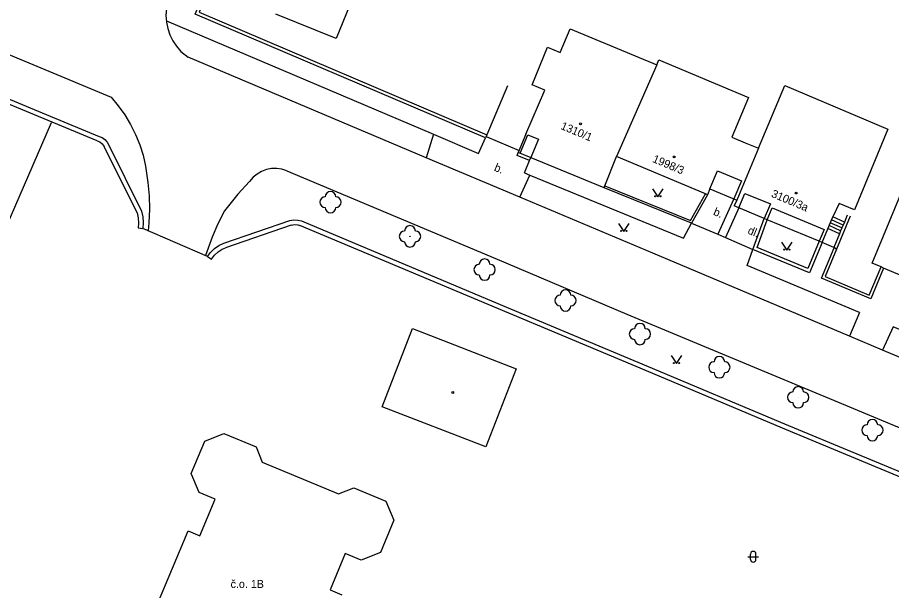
# Model space of a CAD drawing. Extents: x -584400 to -581602, y -1210894 to -1208793.
# Drawn here: x -582588.6 to -582506.7, y -1210285.4 to -1210231.7 of the extents above; entities that cross this region are included whole.
import ezdxf

# ---------------------------------------------------------------- set-up
doc = ezdxf.new("R2010")
doc.units = 0
for name, color, linetype in [('BUDOVY_MĚŘ', 7, 'Continuous'), ('BUDOVY_NEMĚŘ', 7, 'Continuous'), ('POMOC_POPIS', 7, 'Continuous'), ('ROZHRANÍ_PLOCH', 7, 'Continuous'), ('ZELEŇ', 7, 'Continuous'), ('ZN_BUDOV', 7, 'Continuous'), ('ZN_DOPLŇKOVÉ', 7, 'Continuous'), ('ZN_KULTUR', 7, 'Continuous'), ('Č_POPIS_EVID', 7, 'Continuous'), ('Č_POPIS_ORIENT', 7, 'Continuous')]:
    doc.layers.add(name, color=color, linetype=linetype)

msp = doc.modelspace()

# ---------------------------------------------------------------- linework, layer by layer
at = {"layer": 'BUDOVY_MĚŘ'}
for points in [[(-582556.87, -1210229.06), (-582558.75, -1210233.7), (-582564.4, -1210231.4)], [(-582540.99, -1210242.64), (-582541.7, -1210244.37)], [(-582541.51, -1210244.44), (-582540.8, -1210242.72), (-582539.81, -1210243.12), (-582540.52, -1210244.85)], [(-582533.65, -1210247.68), (-582541.7, -1210244.37)], [(-582533.65, -1210247.68), (-582533.57, -1210247.49), (-582532.48, -1210244.76)], [(-582523.74, -1210247.79), (-582523.97, -1210248.34), (-582524.16, -1210248.26), (-582532.48, -1210244.76)], [(-582523.74, -1210247.79), (-582523.02, -1210246.08), (-582520.78, -1210247.02), (-582521.5, -1210248.73)], [(-582523.74, -1210247.79), (-582521.23, -1210248.85)], [(-582521.02, -1210249.56), (-582520.45, -1210248.21), (-582518.07, -1210249.19), (-582518.64, -1210250.55)], [(-582492.97, -1210248.33), (-582497.62, -1210259.39), (-582504.9, -1210256.3), (-582505.17, -1210256.18), (-582507.47, -1210255.2), (-582507.7, -1210255.1), (-582508.54, -1210254.75)], [(-582521.23, -1210248.85), (-582521.45, -1210249.38)], [(-582513.23, -1210252.8), (-582513.51, -1210252.68), (-582518.36, -1210250.67), (-582518.64, -1210250.55), (-582521.45, -1210249.38)], [(-582518.36, -1210250.67), (-582517.9, -1210249.56), (-582513.04, -1210251.58), (-582513.51, -1210252.68)], [(-582513.23, -1210252.8), (-582512.23, -1210250.4)], [(-582551.62, -1210260.88), (-582541.89, -1210264.64), (-582544.72, -1210271.97), (-582554.45, -1210268.21), (-582551.62, -1210260.88)], [(-582572.63, -1210279.83), (-582571.52, -1210280.29), (-582570.09, -1210276.88), (-582571.6, -1210276.24), (-582572.33, -1210274.46), (-582571.08, -1210271.44), (-582569.29, -1210270.71), (-582566.27, -1210271.96), (-582565.69, -1210273.4), (-582558.54, -1210276.38), (-582557.11, -1210275.8), (-582554.09, -1210277.06), (-582553.35, -1210278.84), (-582554.61, -1210281.86), (-582556.4, -1210282.59), (-582557.92, -1210281.95), (-582559.33, -1210285.37), (-582558.22, -1210285.83)], [(-582575.55, -1210286.84), (-582572.63, -1210279.83)]]:
    msp.add_lwpolyline(points, dxfattribs=at)
at = {"layer": 'BUDOVY_NEMĚŘ'}
for points in [[(-582540.99, -1210242.64), (-582539.22, -1210238.52), (-582540.39, -1210238.04), (-582538.95, -1210234.5), (-582537.76, -1210235), (-582536.83, -1210232.78), (-582528.7, -1210236.16)], [(-582528.7, -1210236.16), (-582532.48, -1210244.76)], [(-582528.7, -1210236.16), (-582528.52, -1210235.69), (-582520.12, -1210239.21), (-582521.69, -1210242.93), (-582520.44, -1210243.45), (-582519.17, -1210243.98)], [(-582519.17, -1210243.98), (-582516.72, -1210238.1), (-582507.05, -1210242.19), (-582510.2, -1210249.76), (-582511.63, -1210249.16), (-582512.23, -1210250.4)], [(-582508.54, -1210254.75), (-582503.9, -1210243.59), (-582492.97, -1210248.33)], [(-582519.17, -1210243.98), (-582521.23, -1210248.85)]]:
    msp.add_lwpolyline(points, dxfattribs=at)
at = {"layer": 'ROZHRANÍ_PLOCH'}
for points in [[(-582622.53, -1210221.4), (-582606.6, -1210228), (-582579.85, -1210239.19), (-582579.18, -1210239.99), (-582578.57, -1210240.84), (-582578.03, -1210241.74), (-582577.57, -1210242.67), (-582577.17, -1210243.64), (-582576.85, -1210244.63), (-582576.61, -1210245.65), (-582576.39, -1210247.18), (-582576.28, -1210248.43), (-582576.26, -1210249.69), (-582576.31, -1210250.95), (-582576.38, -1210251.71)], [(-582574.56, -1210230.28), (-582574.67, -1210230.89), (-582574.71, -1210231.51), (-582574.66, -1210232.14), (-582574.53, -1210232.75), (-582574.33, -1210233.34), (-582574.06, -1210233.9), (-582573.71, -1210234.42), (-582573.3, -1210234.89), (-582572.64, -1210235.45)], [(-582574.67, -1210232.03), (-582549.63, -1210242.65)], [(-582550.33, -1210244.87), (-582572.64, -1210235.45)], [(-582549.63, -1210242.65), (-582550.33, -1210244.87)], [(-582549.63, -1210242.65), (-582545.42, -1210244.46), (-582544.77, -1210243)], [(-582540.64, -1210245.13), (-582541.81, -1210244.65), (-582541.7, -1210244.37)], [(-582541.56, -1210248.57), (-582550.33, -1210244.87)], [(-582541.11, -1210246.27), (-582540.64, -1210245.13)], [(-582540.64, -1210245.13), (-582540.52, -1210244.85)], [(-582563.39, -1210246.08), (-582563.85, -1210245.94), (-582564.33, -1210245.87), (-582564.82, -1210245.88), (-582565.29, -1210245.98), (-582565.75, -1210246.15), (-582566.17, -1210246.39), (-582566.55, -1210246.69), (-582566.89, -1210247.09), (-582567.96, -1210248.28), (-582569.22, -1210249.84), (-582569.84, -1210251.06), (-582570.39, -1210252.31), (-582571.01, -1210254.04)], [(-582563.39, -1210246.08), (-582543.67, -1210254.38), (-582531.51, -1210259.52), (-582510.66, -1210268.2), (-582491.93, -1210276.02)], [(-582541.56, -1210248.57), (-582540.61, -1210246.5)], [(-582541.11, -1210246.27), (-582540.61, -1210246.5)], [(-582540.61, -1210246.5), (-582526.22, -1210252.41), (-582525.46, -1210251.01), (-582523, -1210252.02)], [(-582510.65, -1210261.6), (-582529.08, -1210253.82), (-582541.56, -1210248.57)], [(-582521.5, -1210248.73), (-582523, -1210252.02)], [(-582521.02, -1210249.56), (-582522.29, -1210252.35)], [(-582511.37, -1210251.44), (-582512.46, -1210250.95)], [(-582511.26, -1210251.17), (-582512.34, -1210250.68)], [(-582511.14, -1210250.89), (-582512.23, -1210250.4)], [(-582510.59, -1210250.35), (-582511.86, -1210253.42), (-582512.14, -1210253.29)], [(-582511.14, -1210250.89), (-582511.26, -1210251.17)], [(-582510.87, -1210250.25), (-582511.14, -1210250.89)], [(-582511.6, -1210251.99), (-582512.69, -1210251.51)], [(-582511.49, -1210251.72), (-582512.57, -1210251.23)], [(-582511.49, -1210251.72), (-582511.6, -1210251.99)], [(-582511.37, -1210251.44), (-582511.49, -1210251.72)], [(-582511.26, -1210251.17), (-582511.37, -1210251.44)], [(-582523, -1210252.02), (-582522.29, -1210252.35)], [(-582522.29, -1210252.35), (-582519.7, -1210253.46)], [(-582511.6, -1210251.99), (-582512.14, -1210253.29)], [(-582509.72, -1210259.38), (-582520.25, -1210254.95), (-582519.7, -1210253.46)], [(-582512.14, -1210253.29), (-582513.23, -1210252.8)], [(-582509.72, -1210259.38), (-582510.65, -1210261.6)], [(-582495.07, -1210265.54), (-582506.58, -1210260.7), (-582507.55, -1210262.9)], [(-582507.55, -1210262.9), (-582510.65, -1210261.6)], [(-582495.07, -1210265.54), (-582495.46, -1210265.92), (-582495.89, -1210266.24), (-582496.37, -1210266.49), (-582496.88, -1210266.66), (-582497.41, -1210266.76), (-582497.95, -1210266.78), (-582498.34, -1210266.74), (-582507.55, -1210262.9)]]:
    msp.add_lwpolyline(points, dxfattribs=at)
at = {"layer": 'ZELEŇ'}
for centre in [(-582559.29, -1210249.03), (-582551.84, -1210252.23), (-582544.85, -1210255.35), (-582537.27, -1210258.24), (-582530.29, -1210261.39), (-582522.85, -1210264.5), (-582515.46, -1210267.32), (-582508.51, -1210270.4)]:
    msp.add_circle(centre, 0.0005, dxfattribs=at)
for centre, start, end in [((-582559.79, -1210249.03), 89.99999, 269.99999), ((-582559.29, -1210248.53), 0, 179.99999), ((-582558.79, -1210249.03), 270, 89.99999), ((-582559.29, -1210249.53), 179.99999, 359.99999), ((-582552.34, -1210252.23), 89.99999, 269.99999), ((-582551.84, -1210251.73), 0, 179.99999), ((-582551.34, -1210252.23), 270, 89.99999), ((-582551.84, -1210252.73), 179.99999, 359.99999), ((-582545.35, -1210255.35), 89.99999, 269.99999), ((-582544.85, -1210254.85), 0, 179.99999), ((-582544.35, -1210255.35), 270, 89.99999), ((-582544.85, -1210255.85), 179.99999, 359.99999), ((-582537.27, -1210257.74), 0, 179.99999), ((-582537.77, -1210258.24), 89.99999, 269.99999), ((-582536.77, -1210258.24), 270, 89.99999), ((-582537.27, -1210258.74), 179.99999, 359.99999), ((-582530.29, -1210260.89), 0, 179.99999), ((-582530.79, -1210261.39), 89.99999, 269.99999), ((-582529.79, -1210261.39), 270, 89.99999), ((-582530.29, -1210261.89), 179.99999, 359.99999), ((-582523.35, -1210264.5), 89.99999, 269.99999), ((-582522.85, -1210264), 0, 179.99999), ((-582522.35, -1210264.5), 270, 89.99999), ((-582522.85, -1210265), 179.99999, 359.99999), ((-582515.46, -1210266.82), 0, 179.99999), ((-582515.96, -1210267.32), 89.99999, 269.99999), ((-582514.96, -1210267.32), 270, 89.99999), ((-582515.46, -1210267.82), 179.99999, 359.99999), ((-582508.51, -1210269.9), 0, 179.99999), ((-582509.01, -1210270.4), 89.99999, 269.99999), ((-582508.01, -1210270.4), 270, 89.99999), ((-582508.51, -1210270.9), 179.99999, 359.99999)]:
    msp.add_arc(centre, 0.5, start, end, dxfattribs=at)
at = {"layer": 'ZN_BUDOV'}
for centre in [(-582535.86, -1210241.68), (-582527.1, -1210244.79), (-582515.66, -1210248.17), (-582547.84, -1210266.87)]:
    msp.add_circle(centre, 0.0875, dxfattribs=at)
at = {"layer": 'ZN_DOPLŇKOVÉ'}
for points in [[(-582680.29, -1210369.1), (-582680.45, -1210369.47), (-582708.51, -1210357.63), (-582724.43, -1210351.05), (-582704.94, -1210304.52), (-582664.4, -1210207.91), (-582643.68, -1210216.71), (-582622.95, -1210225.44), (-582601.77, -1210234.23), (-582585.56, -1210240.97), (-582580.98, -1210242.87), (-582580.68, -1210242.98), (-582580.42, -1210243.16), (-582580.21, -1210243.41), (-582580.1, -1210243.61), (-582577, -1210249.88), (-582576.87, -1210250.39), (-582576.83, -1210250.92), (-582576.87, -1210251.5)], [(-582581.16, -1210243.28), (-582585.73, -1210241.38), (-582601.94, -1210234.64), (-582623.12, -1210225.86), (-582643.85, -1210217.12), (-582664.19, -1210208.49), (-582704.55, -1210304.68), (-582723.89, -1210350.84), (-582708.36, -1210357.26), (-582680.29, -1210369.1)], [(-582544.65, -1210242.73), (-582544.77, -1210243), (-582571.98, -1210231.39), (-582569.44, -1210225.31), (-582569.16, -1210225.42)], [(-582569.16, -1210225.42), (-582571.59, -1210231.23), (-582544.65, -1210242.73)], [(-582542.69, -1210238.13), (-582544.65, -1210242.73)], [(-582614.17, -1210331.62), (-582622.63, -1210327.62), (-582613.03, -1210305.18), (-582600.01, -1210275.17), (-582585.43, -1210241.56)], [(-582581.16, -1210243.28), (-582580.9, -1210243.38), (-582580.68, -1210243.55), (-582580.5, -1210243.81)], [(-582544.71, -1210242.87), (-582541.62, -1210244.18)], [(-582577.42, -1210250.02), (-582580.5, -1210243.81)], [(-582523.97, -1210248.34), (-582525.46, -1210251.01), (-582533.65, -1210247.68)], [(-582533.57, -1210247.49), (-582525.55, -1210250.75), (-582524.16, -1210248.26)], [(-582577.42, -1210250.02), (-582577.31, -1210250.5), (-582577.28, -1210250.99), (-582577.32, -1210251.43), (-582576.87, -1210251.5)], [(-582570.81, -1210254.12), (-582570.52, -1210253.73), (-582570.16, -1210253.38), (-582569.75, -1210253.1), (-582569.28, -1210252.88), (-582563.11, -1210250.74), (-582562.73, -1210250.68), (-582562.35, -1210250.7), (-582562, -1210250.79), (-582543.39, -1210258.62), (-582529.51, -1210264.42), (-582516.74, -1210269.81), (-582496.41, -1210278.25), (-582475.15, -1210287.05), (-582500.39, -1210348.02)], [(-582513.23, -1210252.8), (-582514.41, -1210255.64), (-582519.7, -1210253.46), (-582518.64, -1210250.55)], [(-582513.51, -1210252.68), (-582514.57, -1210255.25), (-582519.32, -1210253.29), (-582518.36, -1210250.67)], [(-582570.81, -1210254.12), (-582576.87, -1210251.5)], [(-582562.99, -1210251.18), (-582569.13, -1210253.3)], [(-582562.99, -1210251.18), (-582562.66, -1210251.13), (-582562.34, -1210251.16), (-582562.16, -1210251.21)], [(-582500.81, -1210347.85), (-582475.74, -1210287.29), (-582496.58, -1210278.67), (-582516.92, -1210270.22), (-582529.68, -1210264.83), (-582543.56, -1210259.03), (-582562.16, -1210251.21)], [(-582570.81, -1210254.12), (-582570.43, -1210254.36), (-582570.16, -1210254), (-582569.82, -1210253.69), (-582569.44, -1210253.44), (-582569.13, -1210253.3)], [(-582507.47, -1210255.2), (-582508.67, -1210258.09), (-582513.28, -1210256.15), (-582512.09, -1210253.31)], [(-582511.86, -1210253.42), (-582512.95, -1210256.01), (-582508.8, -1210257.76), (-582507.7, -1210255.1)]]:
    msp.add_lwpolyline(points, dxfattribs=at)
at = {"layer": 'ZN_KULTUR'}
for p, q in [((-582519.93, -1210282.51), (-582519.93, -1210282.01)), ((-582519.43, -1210282.51), (-582519.43, -1210282.01)), ((-582520.18, -1210282.26), (-582519.18, -1210282.26))]:
    msp.add_line(p, q, dxfattribs=at)
for points in [[(-582529.11, -1210247.78), (-582528.61, -1210248.53), (-582528.11, -1210247.78)], [(-582532.31, -1210251.02), (-582531.81, -1210251.77), (-582531.31, -1210251.02)], [(-582517.04, -1210252.77), (-582516.54, -1210253.52), (-582516.04, -1210252.77)], [(-582527.36, -1210263.41), (-582526.86, -1210264.16), (-582526.36, -1210263.41)]]:
    msp.add_lwpolyline(points, dxfattribs=at)
for centre in [(-582528.86, -1210248.48), (-582528.36, -1210248.48), (-582532.06, -1210251.72), (-582531.56, -1210251.72), (-582516.79, -1210253.47), (-582516.29, -1210253.47), (-582527.11, -1210264.11), (-582526.61, -1210264.11)]:
    msp.add_circle(centre, 0.05, dxfattribs=at)
for centre, start, end in [((-582519.68, -1210282.01), 0, 179.99999), ((-582519.68, -1210282.51), 179.99999, 359.99999)]:
    msp.add_arc(centre, 0.25, start, end, dxfattribs=at)

# ---------------------------------------------------------------- texts
at = {"layer": 'POMOC_POPIS'}
for s, rotation, p in [('b.', 337.11588, (-582544.02, -1210246.05)), ('b.', 337.52262, (-582523.48, -1210250.2)), ('dl.', 337.52262, (-582520.26, -1210251.95))]:
    msp.add_text(s, height=0.75, rotation=rotation, dxfattribs=at).set_placement(p)
at = {"layer": 'Č_POPIS_EVID'}
msp.add_text('č.o. 1B', height=0.75, dxfattribs=at).set_placement((-582568.65, -1210285.19))
at = {"layer": 'Č_POPIS_ORIENT'}
for s, rotation, p in [('1310/1', 337.15002, (-582537.78, -1210242.15)), ('1998/3', 336.95, (-582529.18, -1210245.24)), ('3100/3a', 337.15002, (-582518.05, -1210248.51))]:
    msp.add_text(s, height=0.75, rotation=rotation, dxfattribs=at).set_placement(p)

doc.saveas('drawing.dxf')
